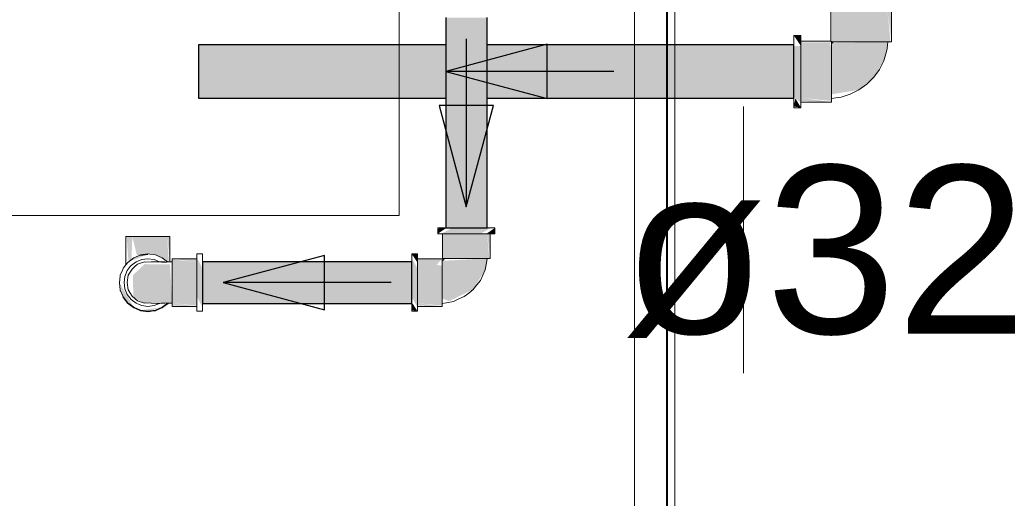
# Model space of a CAD drawing. Header units: millimetres. Extents: x 567 to 934, y -1 to 364.
# Tile 866 of 1056: x 794.349 to 795.521, y 151.024 to 151.594. Entities that reach past the tile are written whole.
import ezdxf

# ---------------------------------------------------------------- set-up
doc = ezdxf.new("R2010")
doc.units = ezdxf.units.MM
doc.header["$MEASUREMENT"] = 0
doc.linetypes.add('HIDDEN2', pattern=[0.47625, 0.3175, -0.15875])
doc.linetypes.add('NULL', pattern=[0])
for name, color, linetype, lineweight in [('AF-Condutos', 140, 'Continuous', 25), ('AF-Condutos Reúso', 200, 'Continuous', 25), ('AF-Conexões', 152, 'Continuous', 18), ('AF-Conexões Reúso', 216, 'Continuous', 18), ('AF-Peça de utilização', 152, 'Continuous', 18), ('AF-Sentido conduto', 140, 'Continuous', 30), ('AF-Sentido conduto Reúso', 200, 'Continuous', 30), ('AF-Textos conduto Reúso', 7, 'Continuous', 9), ('DI-Detalhes', 1, 'HIDDEN2', 9)]:
    doc.layers.add(name, color=color, linetype=linetype, lineweight=lineweight)
doc.layers.add('ARQ FINA', color=8, linetype='Continuous')
doc.styles.add('Arial', font='arial.ttf')

msp = doc.modelspace()

# ---------------------------------------------------------------- hatches: boundary and pattern name
at = {"layer": 'AF-Condutos', "linetype": 'Continuous'}
for points in [[(794.9059, 151.3464), (794.9059, 151.5969), (794.8564, 151.5969), (794.8564, 151.3464)], [(794.8159, 151.3062), (794.5671, 151.3062), (794.5671, 151.2565), (794.8159, 151.2565)]]:
    msp.add_hatch(color=151, dxfattribs=at).paths.add_polyline_path(points)
at = {"layer": 'AF-Condutos Reúso', "linetype": 'Continuous'}
for points in [[(794.5621, 151.5647), (794.5621, 151.501), (794.8564, 151.5009), (794.8564, 151.5646)], [(794.9059, 151.5646), (794.9059, 151.5639), (795.2707, 151.5631), (795.2707, 151.5645)], [(795.2707, 151.5008), (795.2708, 151.5631), (794.9059, 151.5639), (794.9059, 151.5009)]]:
    msp.add_hatch(color=201, dxfattribs=at).paths.add_polyline_path(points)
at = {"layer": 'AF-Conexões', "linetype": 'Continuous'}
for points in [[(794.848, 151.3464), (794.8469, 151.3396), (794.8564, 151.3459)], [(794.8514, 151.3396), (794.8979, 151.3396), (794.9103, 151.3464), (794.8639, 151.3464)], [(794.9149, 151.3396), (794.9149, 151.3464), (794.9049, 151.3396)], [(794.8534, 151.3396), (794.8525, 151.3102), (794.8608, 151.3102), (794.8608, 151.3396)], [(794.9083, 151.3102), (794.9055, 151.3396), (794.8608, 151.3396), (794.8608, 151.3102)], [(794.9093, 151.3102), (794.9093, 151.3396), (794.9055, 151.3396)], [(794.4908, 151.3132), (794.478, 151.3054), (794.4996, 151.3143)], [(794.5603, 151.3108), (794.5603, 151.2644), (794.5671, 151.2519), (794.5671, 151.2984)], [(794.8227, 151.3154), (794.8159, 151.3154), (794.8227, 151.3054)], [(794.8227, 151.2519), (794.8227, 151.2984), (794.8159, 151.3108), (794.8159, 151.2644)], [(794.4848, 151.2638), (794.498, 151.2567), (794.5309, 151.2567), (794.5283, 151.303), (794.4981, 151.3033), (794.4841, 151.29)], [(794.5309, 151.3098), (794.5603, 151.306), (794.5603, 151.3088)], [(794.5309, 151.3088), (794.5309, 151.274), (794.5603, 151.2672), (794.5603, 151.306)], [(794.8521, 151.3098), (794.8227, 151.3098), (794.8227, 151.306), (794.8456, 151.3024)], [(794.8521, 151.2539), (794.8521, 151.3015), (794.8227, 151.306), (794.8227, 151.2568)], [(794.9033, 151.2966), (794.9058, 151.3102), (794.8521, 151.3072), (794.8521, 151.2624), (794.8605, 151.2593), (794.8891, 151.2731)], [(794.4681, 151.2814), (794.4726, 151.2644), (794.4851, 151.2519)], [(794.5603, 151.2613), (794.5603, 151.2672), (794.5309, 151.274), (794.5309, 151.2613)], [(794.5191, 151.2519), (794.4933, 151.2485), (794.5021, 151.2474)], [(794.5603, 151.2539), (794.5603, 151.2613), (794.5309, 151.2613), (794.5309, 151.2568)], [(794.5309, 151.2539), (794.5603, 151.253), (794.5316, 151.2567)], [(794.8159, 151.2485), (794.8227, 151.2474), (794.8169, 151.2565)], [(794.8227, 151.2539), (794.8521, 151.253), (794.8227, 151.2568)]]:
    msp.add_hatch(color=161, dxfattribs=at).paths.add_polyline_path(points)
at = {"layer": 'AF-Conexões Reúso', "linetype": 'Continuous'}
for points in [[(795.3158, 151.568), (795.3194, 151.568), (795.3194, 151.6042), (795.3158, 151.6042)], [(795.3857, 151.568), (795.3821, 151.6042), (795.3194, 151.6042), (795.3194, 151.568)], [(795.3869, 151.568), (795.3869, 151.6042), (795.3821, 151.6042)], [(795.2791, 151.5756), (795.2707, 151.5756), (795.2791, 151.563)], [(795.2791, 151.4954), (795.2791, 151.563), (795.2707, 151.563), (795.2707, 151.5022)], [(795.2791, 151.5676), (795.2791, 151.564), (795.313, 151.564), (795.3153, 151.5676)], [(795.3153, 151.4977), (795.3153, 151.564), (795.2791, 151.564), (795.2791, 151.5013)], [(795.3165, 151.5668), (795.3153, 151.5659), (795.3153, 151.5055), (795.3481, 151.5109), (795.3657, 151.5258), (795.3776, 151.5455), (795.3826, 151.568)], [(795.2707, 151.4911), (795.2791, 151.4896), (795.2724, 151.5008)], [(795.2791, 151.4977), (795.3153, 151.4964), (795.2791, 151.5013)]]:
    msp.add_hatch(color=213, dxfattribs=at).paths.add_polyline_path(points)
at = {"layer": 'AF-Peça de utilização', "linetype": 'Continuous'}
for points in [[(794.4789, 151.3061), (794.4825, 151.3089), (794.4835, 151.3361), (794.4768, 151.3361)], [(794.489, 151.3136), (794.489, 151.3361), (794.4835, 151.3361)], [(794.5049, 151.315), (794.5088, 151.3361), (794.489, 151.3361), (794.489, 151.3138)], [(794.5088, 151.3361), (794.5048, 151.315), (794.5088, 151.3145)], [(794.527, 151.3059), (794.5248, 151.3361), (794.5088, 151.3361), (794.5088, 151.3151)], [(794.5283, 151.3059), (794.5283, 151.3361), (794.5248, 151.3361)]]:
    msp.add_hatch(color=161, dxfattribs=at).paths.add_polyline_path(points)

# ---------------------------------------------------------------- linework, layer by layer
at = {"layer": 'AF-Condutos'}
for p, q in [((794.8564, 151.5969), (794.8564, 151.5646)), ((794.9059, 151.5646), (794.9059, 151.5969)), ((794.8564, 151.5646), (794.8564, 151.5009)), ((794.9059, 151.5009), (794.9059, 151.5646)), ((794.8564, 151.5009), (794.8564, 151.3464)), ((794.9059, 151.3464), (794.9059, 151.5009)), ((794.8564, 151.3464), (794.8607, 151.3464)), ((794.8607, 151.3464), (794.8684, 151.3464)), ((794.8684, 151.3464), (794.8783, 151.3464)), ((794.8783, 151.3464), (794.8886, 151.3464)), ((794.8886, 151.3464), (794.8976, 151.3464)), ((794.8976, 151.3464), (794.9037, 151.3464)), ((794.9037, 151.3464), (794.9059, 151.3464)), ((794.5671, 151.3062), (794.5671, 151.3052)), ((794.8159, 151.3062), (794.5671, 151.3062)), ((794.5671, 151.3052), (794.5671, 151.3)), ((794.5671, 151.3), (794.5671, 151.2915)), ((794.8159, 151.3052), (794.8159, 151.3062)), ((794.8159, 151.3), (794.8159, 151.3052)), ((794.8159, 151.2915), (794.8159, 151.3)), ((794.5671, 151.2915), (794.5671, 151.2814)), ((794.8159, 151.2814), (794.8159, 151.2915)), ((794.5671, 151.2814), (794.5671, 151.2712)), ((794.8159, 151.2712), (794.8159, 151.2814)), ((794.5671, 151.2712), (794.5671, 151.2628)), ((794.8159, 151.2628), (794.8159, 151.2712)), ((794.5671, 151.2628), (794.5671, 151.2576)), ((794.5671, 151.2576), (794.5671, 151.2565)), ((794.5671, 151.2565), (794.8159, 151.2565)), ((794.8159, 151.2576), (794.8159, 151.2628)), ((794.8159, 151.2565), (794.8159, 151.2576))]:
    msp.add_line(p, q, dxfattribs=at)
at = {"layer": 'AF-Condutos Reúso'}
for p, q in [((794.5621, 151.5647), (794.5621, 151.5633)), ((794.8564, 151.5646), (794.5621, 151.5647)), ((794.5621, 151.5633), (794.5621, 151.5566)), ((794.5621, 151.5566), (794.5621, 151.5459)), ((795.2707, 151.5645), (794.9059, 151.5646)), ((795.2707, 151.5564), (795.2708, 151.5631)), ((795.2708, 151.5631), (795.2708, 151.5645)), ((794.5621, 151.5459), (794.5621, 151.5329)), ((795.2707, 151.5457), (795.2707, 151.5564)), ((795.2707, 151.5327), (795.2707, 151.5457)), ((794.5621, 151.5329), (794.5621, 151.5198)), ((795.2707, 151.5196), (795.2707, 151.5327)), ((794.5621, 151.5198), (794.5621, 151.5091)), ((795.2707, 151.5089), (795.2707, 151.5196)), ((794.5621, 151.5091), (794.5621, 151.5024)), ((794.5621, 151.5024), (794.5621, 151.501)), ((794.5621, 151.501), (794.8564, 151.5009)), ((794.9059, 151.5009), (795.2707, 151.5008)), ((795.2707, 151.5022), (795.2707, 151.5089)), ((795.2707, 151.5008), (795.2707, 151.5022))]:
    msp.add_line(p, q, dxfattribs=at)
at = {"layer": 'AF-Conexões'}
for p, q in [((794.8469, 151.3464), (794.8469, 151.3396)), ((794.848, 151.3464), (794.8469, 151.3464)), ((794.8514, 151.3464), (794.848, 151.3464)), ((794.8564, 151.3464), (794.8514, 151.3464)), ((794.8568, 151.3464), (794.8564, 151.3464)), ((794.8639, 151.3464), (794.8568, 151.3464)), ((794.8721, 151.3464), (794.8639, 151.3464)), ((794.8809, 151.3464), (794.8721, 151.3464)), ((794.8897, 151.3464), (794.8809, 151.3464)), ((794.8979, 151.3464), (794.8897, 151.3464)), ((794.9049, 151.3464), (794.8979, 151.3464)), ((794.9059, 151.3464), (794.9049, 151.3464)), ((794.9103, 151.3464), (794.9059, 151.3464)), ((794.9137, 151.3464), (794.9103, 151.3464)), ((794.9149, 151.3464), (794.9137, 151.3464)), ((794.9149, 151.3396), (794.9149, 151.3464)), ((794.8469, 151.3396), (794.848, 151.3396)), ((794.848, 151.3396), (794.8514, 151.3396)), ((794.8514, 151.3396), (794.8525, 151.3396)), ((794.8525, 151.3396), (794.8568, 151.3396)), ((794.8525, 151.3396), (794.8525, 151.3102)), ((794.8534, 151.3396), (794.8525, 151.3396)), ((794.8563, 151.3396), (794.8534, 151.3396)), ((794.8608, 151.3396), (794.8563, 151.3396)), ((794.8568, 151.3396), (794.8639, 151.3396)), ((794.8667, 151.3396), (794.8608, 151.3396)), ((794.8639, 151.3396), (794.8721, 151.3396)), ((794.8735, 151.3396), (794.8667, 151.3396)), ((794.8721, 151.3396), (794.8809, 151.3396)), ((794.8809, 151.3396), (794.8735, 151.3396)), ((794.8809, 151.3396), (794.8897, 151.3396)), ((794.8882, 151.3396), (794.8809, 151.3396)), ((794.8951, 151.3396), (794.8882, 151.3396)), ((794.8897, 151.3396), (794.8979, 151.3396)), ((794.901, 151.3396), (794.8951, 151.3396)), ((794.8979, 151.3396), (794.9049, 151.3396)), ((794.9055, 151.3396), (794.901, 151.3396)), ((794.9049, 151.3396), (794.9093, 151.3396)), ((794.9083, 151.3396), (794.9055, 151.3396)), ((794.9093, 151.3396), (794.9083, 151.3396)), ((794.9093, 151.3396), (794.9103, 151.3396)), ((794.9093, 151.3102), (794.9093, 151.3396)), ((794.9103, 151.3396), (794.9137, 151.3396)), ((794.9137, 151.3396), (794.9149, 151.3396)), ((794.4851, 151.3108), (794.478, 151.3054)), ((794.4908, 151.3132), (794.4851, 151.3108)), ((794.4933, 151.3142), (794.4908, 151.3132)), ((794.5021, 151.3154), (794.4933, 151.3142)), ((794.5044, 151.3151), (794.5021, 151.3154)), ((794.5109, 151.3142), (794.5044, 151.3151)), ((794.5191, 151.3108), (794.5109, 151.3142)), ((794.5255, 151.3059), (794.5191, 151.3108)), ((794.5603, 151.3154), (794.5603, 151.3142)), ((794.5671, 151.3154), (794.5603, 151.3154)), ((794.5603, 151.3142), (794.5603, 151.3108)), ((794.5603, 151.3108), (794.5603, 151.3098)), ((794.5671, 151.3142), (794.5671, 151.3154)), ((794.5671, 151.3108), (794.5671, 151.3142)), ((794.5671, 151.3062), (794.5671, 151.3108)), ((794.8159, 151.3154), (794.8159, 151.3142)), ((794.8227, 151.3154), (794.8159, 151.3154)), ((794.8159, 151.3142), (794.8159, 151.3108)), ((794.8159, 151.3108), (794.8159, 151.3062)), ((794.8227, 151.3142), (794.8227, 151.3154)), ((794.8227, 151.3108), (794.8227, 151.3142)), ((794.8227, 151.3098), (794.8227, 151.3108)), ((794.4732, 151.2992), (794.4726, 151.2984)), ((794.4741, 151.3003), (794.4732, 151.2992)), ((794.4759, 151.3026), (794.4741, 151.3003)), ((794.478, 151.3054), (794.4759, 151.3026)), ((794.4811, 151.3003), (794.4775, 151.2956)), ((794.482, 151.3015), (794.4811, 151.3003)), ((794.4879, 151.306), (794.482, 151.3015)), ((794.4865, 151.3003), (794.4831, 151.2975)), ((794.4898, 151.3031), (794.4865, 151.3003)), ((794.4881, 151.306), (794.4879, 151.306)), ((794.4947, 151.3088), (794.4881, 151.306)), ((794.498, 151.306), (794.4898, 151.3031)), ((794.5021, 151.3098), (794.4947, 151.3088)), ((794.4994, 151.3057), (794.498, 151.306)), ((794.5058, 151.3059), (794.4994, 151.3057)), ((794.5094, 151.3088), (794.5021, 151.3098)), ((794.5128, 151.3061), (794.5058, 151.3059)), ((794.5159, 151.3061), (794.5094, 151.3088)), ((794.5159, 151.3061), (794.5128, 151.3061)), ((794.5161, 151.3061), (794.5159, 151.3061)), ((794.5222, 151.3061), (794.5161, 151.3061)), ((794.5182, 151.3056), (794.5222, 151.3061)), ((794.5244, 151.3058), (794.5182, 151.3056)), ((794.5255, 151.3059), (794.5244, 151.3058)), ((794.5283, 151.3059), (794.5255, 151.3059)), ((794.5307, 151.306), (794.5283, 151.3059)), ((794.5309, 151.306), (794.5307, 151.306)), ((794.5309, 151.3098), (794.5309, 151.3088)), ((794.5603, 151.3098), (794.5309, 151.3098)), ((794.5309, 151.3088), (794.5309, 151.306)), ((794.5309, 151.306), (794.5309, 151.3015)), ((794.5309, 151.306), (794.5309, 151.306)), ((794.5309, 151.3031), (794.5309, 151.306)), ((794.5309, 151.3003), (794.5309, 151.3031)), ((794.5309, 151.3015), (794.5309, 151.2956)), ((794.5309, 151.2975), (794.5309, 151.3003)), ((794.5603, 151.3098), (794.5603, 151.3054)), ((794.5603, 151.3088), (794.5603, 151.3098)), ((794.5603, 151.306), (794.5603, 151.3088)), ((794.5603, 151.3015), (794.5603, 151.306)), ((794.5603, 151.3054), (794.5603, 151.2984)), ((794.5603, 151.2956), (794.5603, 151.3015)), ((794.5671, 151.3054), (794.5671, 151.3062)), ((794.5671, 151.2984), (794.5671, 151.3054)), ((794.8159, 151.3062), (794.8159, 151.3054)), ((794.8159, 151.3054), (794.8159, 151.2984)), ((794.8227, 151.3054), (794.8227, 151.3098)), ((794.8227, 151.3098), (794.8227, 151.3088)), ((794.8521, 151.3098), (794.8227, 151.3098)), ((794.8227, 151.3088), (794.8227, 151.306)), ((794.8227, 151.306), (794.8227, 151.3015)), ((794.8227, 151.2984), (794.8227, 151.3054)), ((794.8227, 151.3015), (794.8227, 151.2956)), ((794.8521, 151.3088), (794.8521, 151.3098)), ((794.8521, 151.3072), (794.8521, 151.3088)), ((794.8538, 151.3085), (794.8521, 151.3072)), ((794.8521, 151.306), (794.8521, 151.3072)), ((794.8521, 151.3072), (794.8521, 151.3056)), ((794.8521, 151.3015), (794.8521, 151.306)), ((794.8521, 151.3056), (794.8521, 151.301)), ((794.8521, 151.2956), (794.8521, 151.3015)), ((794.8521, 151.301), (794.8521, 151.2943)), ((794.8525, 151.3102), (794.8534, 151.3102)), ((794.8534, 151.3102), (794.855, 151.3102)), ((794.855, 151.3102), (794.8538, 151.3085)), ((794.855, 151.3102), (794.8563, 151.3102)), ((794.8567, 151.3102), (794.855, 151.3102)), ((794.8563, 151.3102), (794.8608, 151.3102)), ((794.8612, 151.3102), (794.8567, 151.3102)), ((794.8608, 151.3102), (794.8667, 151.3102)), ((794.868, 151.3102), (794.8612, 151.3102)), ((794.8667, 151.3102), (794.8735, 151.3102)), ((794.8762, 151.3102), (794.868, 151.3102)), ((794.8735, 151.3102), (794.8809, 151.3102)), ((794.8805, 151.3102), (794.8762, 151.3102)), ((794.8849, 151.3102), (794.8805, 151.3102)), ((794.8809, 151.3102), (794.8882, 151.3102)), ((794.8931, 151.3102), (794.8849, 151.3102)), ((794.8882, 151.3102), (794.8951, 151.3102)), ((794.8999, 151.3102), (794.8931, 151.3102)), ((794.8951, 151.3102), (794.901, 151.3102)), ((794.9043, 151.3102), (794.8999, 151.3102)), ((794.901, 151.3102), (794.9055, 151.3102)), ((794.9033, 151.2966), (794.9048, 151.3049)), ((794.9058, 151.3102), (794.9043, 151.3102)), ((794.9048, 151.3049), (794.9058, 151.3102)), ((794.9055, 151.3102), (794.9058, 151.3102)), ((794.9058, 151.3102), (794.9083, 151.3102)), ((794.9083, 151.3102), (794.9093, 151.3102)), ((794.4691, 151.2891), (794.4681, 151.2814)), ((794.4692, 151.2902), (794.4691, 151.2891)), ((794.472, 151.2969), (794.4692, 151.2902)), ((794.4726, 151.2984), (794.472, 151.2969)), ((794.4746, 151.2887), (794.4737, 151.2814)), ((794.4775, 151.2956), (794.4746, 151.2887)), ((794.4787, 151.29), (794.4772, 151.2814)), ((794.4831, 151.2975), (794.4787, 151.29)), ((794.5309, 151.29), (794.5309, 151.2975)), ((794.5309, 151.2956), (794.5309, 151.2887)), ((794.5309, 151.2814), (794.5309, 151.29)), ((794.5309, 151.2887), (794.5309, 151.2814)), ((794.5603, 151.2984), (794.5603, 151.2902)), ((794.5603, 151.2887), (794.5603, 151.2956)), ((794.5603, 151.2902), (794.5603, 151.2814)), ((794.5603, 151.2814), (794.5603, 151.2887)), ((794.5671, 151.2902), (794.5671, 151.2984)), ((794.5671, 151.2814), (794.5671, 151.2902)), ((794.8159, 151.2984), (794.8159, 151.2902)), ((794.8159, 151.2902), (794.8159, 151.2814)), ((794.8227, 151.2902), (794.8227, 151.2984)), ((794.8227, 151.2956), (794.8227, 151.2887)), ((794.8227, 151.2814), (794.8227, 151.2902)), ((794.8227, 151.2887), (794.8227, 151.2814)), ((794.8521, 151.2887), (794.8521, 151.2956)), ((794.8521, 151.2943), (794.8521, 151.2861)), ((794.8521, 151.2814), (794.8521, 151.2887)), ((794.8976, 151.284), (794.9005, 151.2903)), ((794.9005, 151.2903), (794.9033, 151.2966)), ((794.4681, 151.2814), (794.4681, 151.281)), ((794.4681, 151.281), (794.4692, 151.2726)), ((794.4737, 151.2814), (794.4746, 151.274)), ((794.4772, 151.2814), (794.4787, 151.2728)), ((794.5309, 151.2814), (794.5309, 151.274)), ((794.5309, 151.2728), (794.5309, 151.2814)), ((794.5603, 151.2814), (794.5603, 151.2726)), ((794.5603, 151.274), (794.5603, 151.2814)), ((794.5671, 151.2726), (794.5671, 151.2814)), ((794.8159, 151.2814), (794.8159, 151.2726)), ((794.8227, 151.2726), (794.8227, 151.2814)), ((794.8227, 151.2814), (794.8227, 151.274)), ((794.8521, 151.2861), (794.8521, 151.2773)), ((794.8521, 151.274), (794.8521, 151.2814)), ((794.8521, 151.2773), (794.8521, 151.2691)), ((794.8891, 151.2731), (794.8934, 151.2786)), ((794.8934, 151.2786), (794.8976, 151.284)), ((794.4692, 151.2726), (794.4726, 151.2644)), ((794.4726, 151.2644), (794.478, 151.2573)), ((794.4746, 151.274), (794.4775, 151.2672)), ((794.4775, 151.2672), (794.482, 151.2613)), ((794.4787, 151.2728), (794.4831, 151.2652)), ((794.4831, 151.2652), (794.4898, 151.2597)), ((794.5309, 151.274), (794.5309, 151.2672)), ((794.5309, 151.2652), (794.5309, 151.2728)), ((794.5309, 151.2672), (794.5309, 151.2613)), ((794.5309, 151.261), (794.5309, 151.2652)), ((794.5603, 151.2672), (794.5603, 151.274)), ((794.5603, 151.2726), (794.5603, 151.2644)), ((794.5603, 151.2613), (794.5603, 151.2672)), ((794.5603, 151.2644), (794.5603, 151.2573)), ((794.5671, 151.2644), (794.5671, 151.2726)), ((794.5671, 151.2573), (794.5671, 151.2644)), ((794.8159, 151.2726), (794.8159, 151.2644)), ((794.8159, 151.2644), (794.8159, 151.2573)), ((794.8227, 151.274), (794.8227, 151.2672)), ((794.8227, 151.2644), (794.8227, 151.2726)), ((794.8227, 151.2672), (794.8227, 151.2613)), ((794.8227, 151.2573), (794.8227, 151.2644)), ((794.8521, 151.2672), (794.8521, 151.274)), ((794.8521, 151.2691), (794.8521, 151.2624)), ((794.8521, 151.2613), (794.8521, 151.2672)), ((794.872, 151.2618), (794.8783, 151.2646)), ((794.8783, 151.2646), (794.8837, 151.2689)), ((794.8837, 151.2689), (794.8891, 151.2731)), ((794.478, 151.2573), (794.4851, 151.2519)), ((794.482, 151.2613), (794.4879, 151.2568)), ((794.4851, 151.2519), (794.4933, 151.2485)), ((794.4879, 151.2568), (794.4917, 151.2552)), ((794.4898, 151.2597), (794.498, 151.2567)), ((794.4917, 151.2552), (794.4947, 151.2539)), ((794.4947, 151.2539), (794.5021, 151.253)), ((794.498, 151.2567), (794.4994, 151.2571)), ((794.4994, 151.2571), (794.5058, 151.2568)), ((794.5021, 151.253), (794.5094, 151.2539)), ((794.5058, 151.2568), (794.5128, 151.2566)), ((794.5094, 151.2539), (794.5159, 151.2566)), ((794.5109, 151.2485), (794.5191, 151.2519)), ((794.5128, 151.2566), (794.5159, 151.2566)), ((794.5159, 151.2566), (794.5161, 151.2566)), ((794.5161, 151.2566), (794.5222, 151.2567)), ((794.5222, 151.2567), (794.5182, 151.2572)), ((794.5182, 151.2572), (794.5244, 151.2569)), ((794.5191, 151.2519), (794.5255, 151.2569)), ((794.5244, 151.2569), (794.5255, 151.2569)), ((794.5255, 151.2569), (794.5309, 151.2567)), ((794.5309, 151.2613), (794.5309, 151.2568)), ((794.5309, 151.2597), (794.5309, 151.261)), ((794.5309, 151.2567), (794.5309, 151.2597)), ((794.5309, 151.2568), (794.5309, 151.2567)), ((794.5309, 151.2567), (794.5309, 151.2539)), ((794.5309, 151.2539), (794.5309, 151.253)), ((794.5309, 151.253), (794.5603, 151.253)), ((794.5603, 151.2568), (794.5603, 151.2613)), ((794.5603, 151.2573), (794.5603, 151.253)), ((794.5603, 151.2539), (794.5603, 151.2568)), ((794.5603, 151.253), (794.5603, 151.2539)), ((794.5603, 151.253), (794.5603, 151.2519)), ((794.5603, 151.2519), (794.5603, 151.2485)), ((794.5671, 151.2565), (794.5671, 151.2573)), ((794.5671, 151.2519), (794.5671, 151.2565)), ((794.5671, 151.2485), (794.5671, 151.2519)), ((794.8159, 151.2573), (794.8159, 151.2565)), ((794.8159, 151.2565), (794.8159, 151.2519)), ((794.8159, 151.2519), (794.8159, 151.2485)), ((794.8227, 151.2613), (794.8227, 151.2568)), ((794.8227, 151.253), (794.8227, 151.2573)), ((794.8227, 151.2568), (794.8227, 151.2539)), ((794.8227, 151.2539), (794.8227, 151.253)), ((794.8227, 151.2519), (794.8227, 151.253)), ((794.8227, 151.253), (794.8521, 151.253)), ((794.8227, 151.2485), (794.8227, 151.2519)), ((794.8521, 151.2624), (794.8521, 151.258)), ((794.8521, 151.2568), (794.8521, 151.2613)), ((794.8521, 151.258), (794.8521, 151.2565)), ((794.8521, 151.2565), (794.8573, 151.2574)), ((794.8521, 151.2565), (794.8521, 151.2568)), ((794.8521, 151.2539), (794.8521, 151.2565)), ((794.8521, 151.253), (794.8521, 151.2539)), ((794.8573, 151.2574), (794.8657, 151.259)), ((794.8657, 151.259), (794.872, 151.2618)), ((794.4933, 151.2485), (794.5021, 151.2474)), ((794.5021, 151.2474), (794.5109, 151.2485)), ((794.5603, 151.2485), (794.5603, 151.2474)), ((794.5603, 151.2474), (794.5671, 151.2474)), ((794.5671, 151.2474), (794.5671, 151.2485)), ((794.8159, 151.2485), (794.8159, 151.2474)), ((794.8159, 151.2474), (794.8227, 151.2474)), ((794.8227, 151.2474), (794.8227, 151.2485))]:
    msp.add_line(p, q, dxfattribs=at)
at = {"layer": 'AF-Conexões Reúso'}
for p, q in [((795.3145, 151.6042), (795.3145, 151.5688)), ((795.3869, 151.568), (795.3869, 151.6042)), ((795.2707, 151.5756), (795.2707, 151.5742)), ((795.2791, 151.5756), (795.2707, 151.5756)), ((795.2707, 151.5742), (795.2707, 151.5699)), ((795.2707, 151.5699), (795.2707, 151.5645)), ((795.2791, 151.5742), (795.2791, 151.5756)), ((795.2791, 151.5699), (795.2791, 151.5742)), ((795.2791, 151.5688), (795.2791, 151.5699)), ((795.2791, 151.563), (795.2791, 151.5688)), ((795.2791, 151.5688), (795.2791, 151.568)), ((795.3145, 151.5688), (795.2791, 151.5688)), ((795.3153, 151.568), (795.3153, 151.5688)), ((795.2707, 151.5645), (795.2707, 151.563)), ((795.2707, 151.563), (795.2707, 151.5541)), ((795.2791, 151.568), (795.2791, 151.5676)), ((795.2791, 151.5676), (795.2791, 151.564)), ((795.2791, 151.564), (795.2791, 151.5582)), ((795.2791, 151.5541), (795.2791, 151.563)), ((795.2791, 151.5582), (795.2791, 151.5507)), ((795.3153, 151.5676), (795.3153, 151.568)), ((795.3153, 151.568), (795.3158, 151.568)), ((795.3153, 151.5659), (795.3153, 151.5676)), ((795.3165, 151.5668), (795.3153, 151.5659)), ((795.3153, 151.564), (795.3153, 151.5659)), ((795.3153, 151.5659), (795.3153, 151.5648)), ((795.3153, 151.5648), (795.3153, 151.5637)), ((795.3153, 151.5582), (795.3153, 151.564)), ((795.3153, 151.5637), (795.3153, 151.5578)), ((795.3153, 151.5507), (795.3153, 151.5582)), ((795.3153, 151.5578), (795.3153, 151.5535)), ((795.3158, 151.568), (795.3175, 151.568)), ((795.3175, 151.568), (795.3165, 151.5668)), ((795.3175, 151.568), (795.3194, 151.568)), ((795.3188, 151.568), (795.3175, 151.568)), ((795.3197, 151.568), (795.3188, 151.568)), ((795.3194, 151.568), (795.3251, 151.568)), ((795.3256, 151.568), (795.3197, 151.568)), ((795.3251, 151.568), (795.3326, 151.568)), ((795.3299, 151.568), (795.3256, 151.568)), ((795.3342, 151.568), (795.3299, 151.568)), ((795.3326, 151.568), (795.3414, 151.568)), ((795.3447, 151.568), (795.3342, 151.568)), ((795.3414, 151.568), (795.3507, 151.568)), ((795.3503, 151.568), (795.3447, 151.568)), ((795.3559, 151.568), (795.3503, 151.568)), ((795.3507, 151.568), (795.3601, 151.568)), ((795.3611, 151.568), (795.3559, 151.568)), ((795.3601, 151.568), (795.3688, 151.568)), ((795.3664, 151.568), (795.3611, 151.568)), ((795.3707, 151.568), (795.3664, 151.568)), ((795.3688, 151.568), (795.3763, 151.568)), ((795.375, 151.568), (795.3707, 151.568)), ((795.3778, 151.568), (795.375, 151.568)), ((795.3763, 151.568), (795.3821, 151.568)), ((795.3776, 151.5455), (795.381, 151.5566)), ((795.3807, 151.568), (795.3778, 151.568)), ((795.3815, 151.568), (795.3807, 151.568)), ((795.381, 151.5566), (795.3815, 151.5601)), ((795.3826, 151.568), (795.3815, 151.568)), ((795.3815, 151.5601), (795.3826, 151.568)), ((795.3821, 151.568), (795.3826, 151.568)), ((795.3826, 151.568), (795.3857, 151.568)), ((795.3857, 151.568), (795.3869, 151.568)), ((795.2707, 151.5541), (795.2707, 151.5437)), ((795.2791, 151.5437), (795.2791, 151.5541)), ((795.2791, 151.5507), (795.2791, 151.542)), ((795.3153, 151.5535), (795.3153, 151.5492)), ((795.3153, 151.542), (795.3153, 151.5507)), ((795.3153, 151.5492), (795.3153, 151.5387)), ((795.3724, 151.5352), (795.3776, 151.5455)), ((795.2707, 151.5437), (795.2707, 151.5326)), ((795.2791, 151.5326), (795.2791, 151.5437)), ((795.2791, 151.542), (795.2791, 151.5326)), ((795.3153, 151.5326), (795.3153, 151.542)), ((795.3153, 151.5387), (795.3153, 151.5331)), ((795.3153, 151.5331), (795.3153, 151.5275)), ((795.3657, 151.5258), (795.3724, 151.5352)), ((795.2707, 151.5326), (795.2707, 151.5215)), ((795.2707, 151.5215), (795.2707, 151.5111)), ((795.2791, 151.5215), (795.2791, 151.5326)), ((795.2791, 151.5326), (795.2791, 151.5232)), ((795.2791, 151.5232), (795.2791, 151.5145)), ((795.2791, 151.5111), (795.2791, 151.5215)), ((795.3153, 151.5232), (795.3153, 151.5326)), ((795.3153, 151.5275), (795.3153, 151.5222)), ((795.3153, 151.5145), (795.3153, 151.5232)), ((795.3153, 151.5222), (795.3153, 151.5169)), ((795.3575, 151.5177), (795.3657, 151.5258)), ((795.2707, 151.5111), (795.2707, 151.5022)), ((795.2791, 151.5145), (795.2791, 151.507)), ((795.2791, 151.5022), (795.2791, 151.5111)), ((795.3153, 151.5169), (795.3153, 151.5126)), ((795.3153, 151.507), (795.3153, 151.5145)), ((795.3153, 151.5126), (795.3153, 151.5083)), ((795.3378, 151.5058), (795.3481, 151.5109)), ((795.3481, 151.5109), (795.3575, 151.5177)), ((795.2707, 151.5022), (795.2707, 151.5008)), ((795.2707, 151.5008), (795.2707, 151.4954)), ((795.2791, 151.507), (795.2791, 151.5013)), ((795.2791, 151.4964), (795.2791, 151.5022)), ((795.2791, 151.5013), (795.2791, 151.4977)), ((795.3153, 151.5083), (795.3153, 151.5055)), ((795.3153, 151.5013), (795.3153, 151.507)), ((795.3153, 151.5055), (795.3153, 151.5027)), ((795.3153, 151.5027), (795.3153, 151.5019)), ((795.3153, 151.5007), (795.3232, 151.5019)), ((795.3153, 151.5019), (795.3153, 151.5007)), ((795.3153, 151.5007), (795.3153, 151.5013)), ((795.3153, 151.4977), (795.3153, 151.5007)), ((795.3232, 151.5019), (795.3268, 151.5023)), ((795.3268, 151.5023), (795.3378, 151.5058)), ((795.2707, 151.4954), (795.2707, 151.4911)), ((795.2707, 151.4911), (795.2707, 151.4896)), ((795.2707, 151.4896), (795.2791, 151.4896)), ((795.2791, 151.4977), (795.2791, 151.4964)), ((795.2791, 151.4954), (795.2791, 151.4964)), ((795.2791, 151.4964), (795.3153, 151.4964)), ((795.2791, 151.4911), (795.2791, 151.4954)), ((795.2791, 151.4896), (795.2791, 151.4911)), ((795.3153, 151.4964), (795.3153, 151.4977))]:
    msp.add_line(p, q, dxfattribs=at)
at = {"layer": 'AF-Peça de utilização'}
for p, q in [((794.4768, 151.3361), (794.4759, 151.3361)), ((794.4759, 151.3361), (794.4759, 151.3062)), ((794.4794, 151.3361), (794.4768, 151.3361)), ((794.4835, 151.3361), (794.4794, 151.3361)), ((794.489, 151.3361), (794.4835, 151.3361)), ((794.4953, 151.3361), (794.489, 151.3361)), ((794.5021, 151.3361), (794.4953, 151.3361)), ((794.5088, 151.3361), (794.5021, 151.3361)), ((794.5152, 151.3361), (794.5088, 151.3361)), ((794.5206, 151.3361), (794.5152, 151.3361)), ((794.5248, 151.3361), (794.5206, 151.3361)), ((794.5274, 151.3361), (794.5248, 151.3361)), ((794.5283, 151.3361), (794.5274, 151.3361)), ((794.5283, 151.3059), (794.5283, 151.3361)), ((794.5021, 151.3147), (794.4933, 151.3135)), ((794.4759, 151.3062), (794.4759, 151.3026)), ((794.4681, 151.281), (794.4681, 151.2807)), ((794.4681, 151.2807), (794.4691, 151.2729)), ((794.4691, 151.2729), (794.4692, 151.2719)), ((794.4692, 151.2719), (794.4694, 151.2715)), ((794.4694, 151.2715), (794.472, 151.2652)), ((794.472, 151.2652), (794.4726, 151.2637)), ((794.4726, 151.2637), (794.4732, 151.2629)), ((794.4732, 151.2629), (794.4767, 151.2583)), ((794.4767, 151.2583), (794.478, 151.2566)), ((794.478, 151.2566), (794.4793, 151.2556)), ((794.4793, 151.2556), (794.4851, 151.2512)), ((794.5191, 151.2512), (794.521, 151.2528)), ((794.521, 151.2528), (794.5261, 151.2566)), ((794.4851, 151.2512), (794.4871, 151.2504)), ((794.4871, 151.2504), (794.4933, 151.2478)), ((794.4933, 151.2478), (794.4994, 151.247)), ((794.4994, 151.247), (794.5021, 151.2467)), ((794.5021, 151.2467), (794.5047, 151.247)), ((794.5047, 151.247), (794.5084, 151.2475)), ((794.5084, 151.2475), (794.5109, 151.2478)), ((794.5109, 151.2478), (794.5133, 151.2489)), ((794.5133, 151.2489), (794.5171, 151.2504)), ((794.5171, 151.2504), (794.5191, 151.2512))]:
    msp.add_line(p, q, dxfattribs=at)
at = {"layer": 'AF-Sentido conduto'}
for p, q in [((794.9132, 151.4924), (794.8485, 151.4924)), ((794.8485, 151.4924), (794.8809, 151.3716)), ((794.8809, 151.3716), (794.9132, 151.4924)), ((794.7122, 151.3137), (794.5915, 151.2814)), ((794.7122, 151.249), (794.7122, 151.3137)), ((794.5915, 151.2814), (794.7122, 151.249))]:
    msp.add_line(p, q, dxfattribs=at)
for points in [[(794.8809, 151.5716), (794.8809, 151.3716)], [(794.7915, 151.2814), (794.5915, 151.2814)]]:
    msp.add_lwpolyline(points, dxfattribs=at)
at = {"layer": 'AF-Sentido conduto Reúso'}
for p, q in [((794.9772, 151.5652), (794.8564, 151.5328)), ((794.9772, 151.5004), (794.9772, 151.5652)), ((794.8564, 151.5328), (794.9772, 151.5004))]:
    msp.add_line(p, q, dxfattribs=at)
msp.add_lwpolyline([(795.0564, 151.5327), (794.8564, 151.5328)], dxfattribs=at)
at = {"layer": 'ARQ FINA', "lineweight": 5}
for p, q in [((795.0809, 148.1177), (795.0809, 155.7177)), ((794.8009, 154.9614), (794.8009, 151.3614)), ((795.0809, 154.7366), (795.0809, 148.7366)), ((795.1191, 148.7366), (795.1191, 154.7366)), ((795.1201, 154.5366), (795.1201, 148.9366)), ((795.1291, 148.9366), (795.1291, 154.5366)), ((795.1292, 148.9366), (795.1292, 154.5366)), ((794.8009, 151.3614), (792.4709, 151.3614))]:
    msp.add_line(p, q, dxfattribs=at)
at = {"layer": 'DI-Detalhes'}
msp.add_lwpolyline([(790.0499, 155.3009), (795.2108, 155.3009), (795.2108, 150.7973), (790.0499, 150.7973), (790.0499, 155.3009)], dxfattribs=at)

# ---------------------------------------------------------------- texts
at = {"layer": 'AF-Textos conduto Reúso', "linetype": 'NULL', "insert": (795.0665, 151.2154), "char_height": 0.2, "width": 0.962805, "attachment_point": 7, "rotation": 359.9828, "line_spacing_factor": 0.6, "style": 'Arial'}
msp.add_mtext('ø32', dxfattribs=at)

doc.saveas('drawing.dxf')
